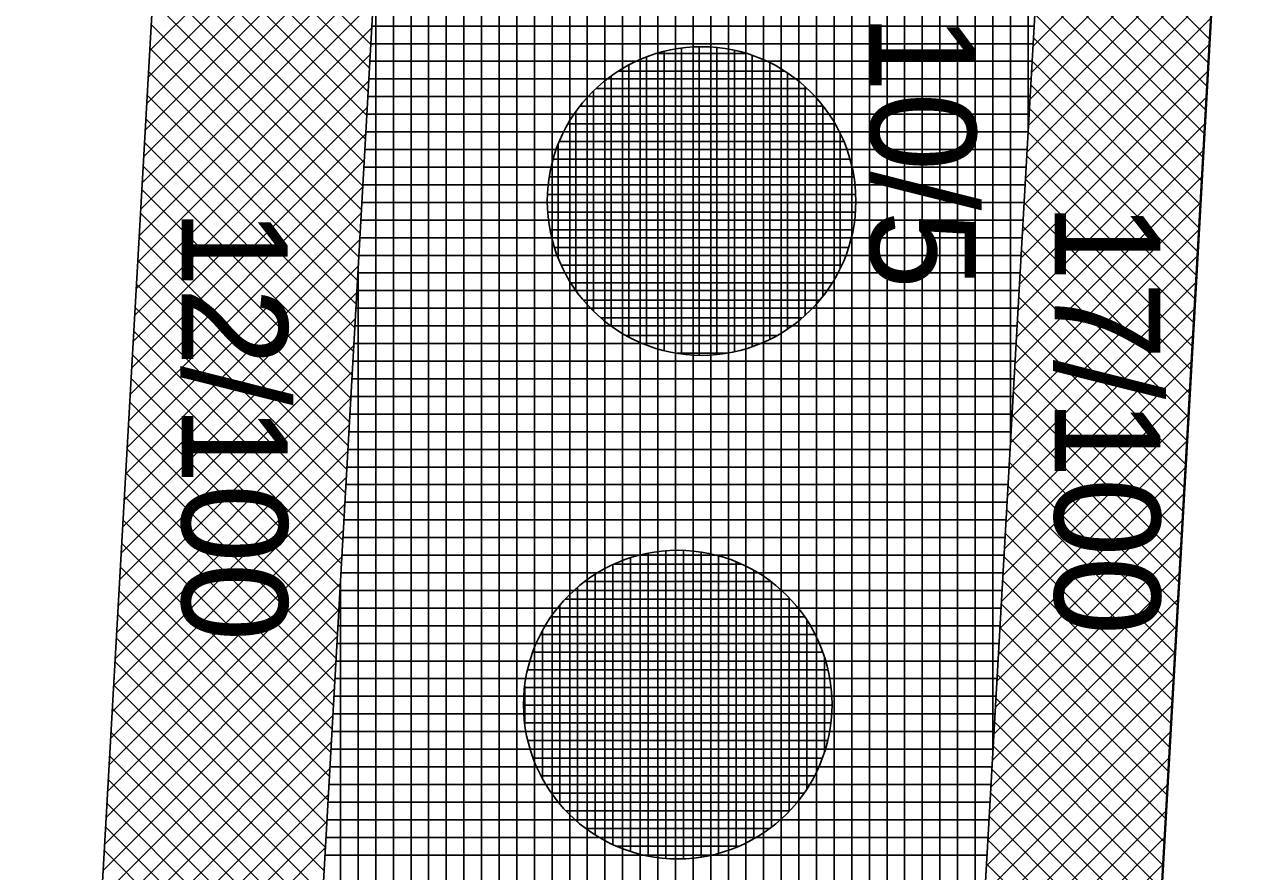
# Model space of a CAD drawing. Extents: x -565346 to -564154, y -1097386 to -1095620.
# Drawn here: x -564290.98 to -564277.2, y -1097022.58 to -1097012.97 of the extents above; entities that cross this region are included whole.
import ezdxf

# ---------------------------------------------------------------- set-up
doc = ezdxf.new("R2010")
doc.units = 0
for name, color, linetype in [('Vrstva 1', 7, 'Continuous'), ('Vrstva 13', 7, 'Continuous'), ('Vrstva 40', 7, 'Continuous'), ('Vrstva 41', 7, 'Continuous'), ('Vrstva 42', 7, 'Continuous'), ('Vrstva 43', 7, 'Continuous'), ('Vrstva 44', 7, 'Continuous')]:
    doc.layers.add(name, color=color, linetype=linetype)

msp = doc.modelspace()

# ---------------------------------------------------------------- linework, layer by layer
at = {"layer": 'Vrstva 1'}
msp.add_line((-564296.5, -1097135.53), (-564285.9, -1096948.97), dxfattribs=at)
at = {"layer": 'Vrstva 13'}
for q in [(-564269.4, -1096869.98), (-564284.61, -1097137.94)]:
    msp.add_line((-564277.71, -1097016.43), q, dxfattribs=at)
at = {"layer": 'Vrstva 41'}
for points in [[(-564296.782, -1097140.492), (-564294.286, -1097140.634), (-564282.373, -1096930.972), (-564284.87, -1096930.83)], [(-564272.899, -1096931.51), (-564274.888, -1096931.397), (-564286.791, -1097141.059), (-564284.798, -1097141.172)]]:
    msp.add_lwpolyline(points, close=True, dxfattribs=at)
at = {"layer": 'Vrstva 42'}
for p, q in [((-564286.898, -1097010.613), (-564289.554, -1097013.269)), ((-564289.415, -1097010.83), (-564287.045, -1097013.2)), ((-564286.915, -1097010.913), (-564289.571, -1097013.569)), ((-564289.43, -1097011.098), (-564287.06, -1097013.468)), ((-564277.416, -1097011.101), (-564279.533, -1097013.218)), ((-564286.932, -1097011.213), (-564289.588, -1097013.869)), ((-564279.421, -1097011.248), (-564277.532, -1097013.138)), ((-564289.446, -1097011.366), (-564287.076, -1097013.736)), ((-564286.949, -1097011.513), (-564289.605, -1097014.169)), ((-564277.433, -1097011.401), (-564279.55, -1097013.518)), ((-564279.437, -1097011.516), (-564277.547, -1097013.406)), ((-564289.461, -1097011.633), (-564287.091, -1097014.003)), ((-564277.45, -1097011.701), (-564279.567, -1097013.818)), ((-564279.452, -1097011.784), (-564277.562, -1097013.673)), ((-564286.966, -1097011.813), (-564289.622, -1097014.468)), ((-564289.476, -1097011.901), (-564287.106, -1097014.271)), ((-564277.467, -1097012.001), (-564279.584, -1097014.118)), ((-564279.467, -1097012.051), (-564277.577, -1097013.941)), ((-564286.983, -1097012.113), (-564289.639, -1097014.768)), ((-564289.491, -1097012.168), (-564287.121, -1097014.539)), ((-564277.484, -1097012.301), (-564279.601, -1097014.418)), ((-564279.482, -1097012.319), (-564277.592, -1097014.209)), ((-564287, -1097012.413), (-564289.656, -1097015.068)), ((-564289.507, -1097012.436), (-564287.136, -1097014.806)), ((-564277.501, -1097012.601), (-564279.618, -1097014.718)), ((-564279.497, -1097012.587), (-564277.608, -1097014.476)), ((-564287.017, -1097012.712), (-564289.673, -1097015.368)), ((-564289.522, -1097012.704), (-564287.152, -1097015.074)), ((-564277.518, -1097012.901), (-564279.635, -1097015.018)), ((-564279.513, -1097012.854), (-564277.623, -1097014.744)), ((-564287.035, -1097013.012), (-564289.69, -1097015.668)), ((-564289.537, -1097012.971), (-564287.167, -1097015.341)), ((-564279.528, -1097013.122), (-564277.638, -1097015.012)), ((-564287.052, -1097013.312), (-564289.707, -1097015.968)), ((-564289.552, -1097013.239), (-564287.182, -1097015.609)), ((-564277.535, -1097013.2), (-564279.652, -1097015.318)), ((-564279.543, -1097013.39), (-564277.653, -1097015.279)), ((-564289.567, -1097013.507), (-564287.197, -1097015.877)), ((-564277.552, -1097013.5), (-564279.669, -1097015.617)), ((-564287.069, -1097013.612), (-564289.724, -1097016.268)), ((-564279.558, -1097013.657), (-564277.668, -1097015.547)), ((-564289.583, -1097013.774), (-564287.212, -1097016.144)), ((-564277.569, -1097013.8), (-564279.686, -1097015.917)), ((-564287.086, -1097013.912), (-564289.741, -1097016.568)), ((-564279.573, -1097013.925), (-564277.684, -1097015.815)), ((-564289.598, -1097014.042), (-564287.228, -1097016.412)), ((-564277.586, -1097014.1), (-564279.703, -1097016.217)), ((-564287.103, -1097014.212), (-564289.758, -1097016.867)), ((-564279.588, -1097014.192), (-564277.699, -1097016.082)), ((-564289.613, -1097014.31), (-564287.243, -1097016.68)), ((-564277.603, -1097014.4), (-564279.72, -1097016.517)), ((-564287.12, -1097014.512), (-564289.775, -1097017.167)), ((-564279.604, -1097014.46), (-564277.714, -1097016.35)), ((-564289.628, -1097014.577), (-564287.258, -1097016.947)), ((-564287.137, -1097014.812), (-564289.792, -1097017.467)), ((-564277.62, -1097014.7), (-564279.737, -1097016.817)), ((-564279.619, -1097014.728), (-564277.729, -1097016.618)), ((-564289.643, -1097014.845), (-564287.273, -1097017.215)), ((-564277.637, -1097015), (-564279.755, -1097017.117)), ((-564279.634, -1097014.995), (-564277.744, -1097016.885)), ((-564287.154, -1097015.112), (-564289.809, -1097017.767)), ((-564289.659, -1097015.112), (-564287.289, -1097017.483)), ((-564289.674, -1097015.38), (-564287.304, -1097017.75)), ((-564277.654, -1097015.299), (-564279.772, -1097017.417)), ((-564279.649, -1097015.263), (-564277.76, -1097017.153)), ((-564287.171, -1097015.411), (-564289.826, -1097018.067)), ((-564289.689, -1097015.648), (-564287.319, -1097018.018)), ((-564277.671, -1097015.599), (-564279.789, -1097017.716)), ((-564279.664, -1097015.531), (-564277.775, -1097017.42)), ((-564287.188, -1097015.711), (-564289.843, -1097018.367)), ((-564289.704, -1097015.915), (-564287.334, -1097018.285)), ((-564277.688, -1097015.899), (-564279.806, -1097018.016)), ((-564279.68, -1097015.798), (-564277.79, -1097017.688)), ((-564287.205, -1097016.011), (-564289.86, -1097018.667)), ((-564279.695, -1097016.066), (-564277.805, -1097017.956)), ((-564289.719, -1097016.183), (-564287.349, -1097018.553)), ((-564277.705, -1097016.199), (-564279.823, -1097018.316)), ((-564287.222, -1097016.311), (-564289.878, -1097018.967)), ((-564279.71, -1097016.334), (-564277.82, -1097018.223)), ((-564289.735, -1097016.451), (-564287.365, -1097018.821)), ((-564287.239, -1097016.611), (-564289.895, -1097019.267)), ((-564277.722, -1097016.499), (-564279.84, -1097018.616)), ((-564279.725, -1097016.601), (-564277.835, -1097018.491)), ((-564289.75, -1097016.718), (-564287.38, -1097019.088)), ((-564277.739, -1097016.799), (-564279.857, -1097018.916)), ((-564279.74, -1097016.869), (-564277.851, -1097018.759)), ((-564287.256, -1097016.911), (-564289.912, -1097019.566)), ((-564289.765, -1097016.986), (-564287.395, -1097019.356)), ((-564277.756, -1097017.099), (-564279.874, -1097019.216)), ((-564279.756, -1097017.137), (-564277.866, -1097019.026)), ((-564287.273, -1097017.211), (-564289.929, -1097019.866)), ((-564289.78, -1097017.254), (-564287.41, -1097019.624)), ((-564277.773, -1097017.398), (-564279.891, -1097019.516)), ((-564279.771, -1097017.404), (-564277.881, -1097019.294)), ((-564287.29, -1097017.511), (-564289.946, -1097020.166)), ((-564289.795, -1097017.521), (-564287.425, -1097019.891)), ((-564277.79, -1097017.698), (-564279.908, -1097019.816)), ((-564279.786, -1097017.672), (-564277.896, -1097019.562)), ((-564287.307, -1097017.81), (-564289.963, -1097020.466)), ((-564289.811, -1097017.789), (-564287.441, -1097020.159)), ((-564277.808, -1097017.998), (-564279.925, -1097020.115)), ((-564279.801, -1097017.94), (-564277.911, -1097019.829)), ((-564287.324, -1097018.11), (-564289.98, -1097020.766)), ((-564289.826, -1097018.056), (-564287.456, -1097020.427)), ((-564279.816, -1097018.207), (-564277.927, -1097020.097)), ((-564287.341, -1097018.41), (-564289.997, -1097021.066)), ((-564289.841, -1097018.324), (-564287.471, -1097020.694)), ((-564277.825, -1097018.298), (-564279.942, -1097020.415)), ((-564279.832, -1097018.475), (-564277.942, -1097020.365)), ((-564289.856, -1097018.592), (-564287.486, -1097020.962)), ((-564277.842, -1097018.598), (-564279.959, -1097020.715)), ((-564287.358, -1097018.71), (-564290.014, -1097021.366)), ((-564279.847, -1097018.743), (-564277.957, -1097020.632)), ((-564289.871, -1097018.859), (-564287.501, -1097021.229)), ((-564277.859, -1097018.898), (-564279.976, -1097021.015)), ((-564287.375, -1097019.01), (-564290.031, -1097021.666)), ((-564279.862, -1097019.01), (-564277.972, -1097020.9)), ((-564289.887, -1097019.127), (-564287.517, -1097021.497)), ((-564277.876, -1097019.198), (-564279.993, -1097021.315)), ((-564287.392, -1097019.31), (-564290.048, -1097021.965)), ((-564279.877, -1097019.278), (-564277.987, -1097021.168)), ((-564289.902, -1097019.395), (-564287.532, -1097021.765)), ((-564277.893, -1097019.497), (-564280.01, -1097021.615)), ((-564287.409, -1097019.61), (-564290.065, -1097022.265)), ((-564279.892, -1097019.545), (-564278.003, -1097021.435)), ((-564289.917, -1097019.662), (-564287.547, -1097022.032)), ((-564287.426, -1097019.91), (-564290.082, -1097022.565)), ((-564277.91, -1097019.797), (-564280.027, -1097021.915)), ((-564279.908, -1097019.813), (-564278.018, -1097021.703)), ((-564289.932, -1097019.93), (-564287.562, -1097022.3)), ((-564289.947, -1097020.198), (-564287.577, -1097022.568)), ((-564277.927, -1097020.097), (-564280.044, -1097022.214)), ((-564279.923, -1097020.081), (-564278.033, -1097021.971)), ((-564287.443, -1097020.21), (-564290.099, -1097022.865)), ((-564289.963, -1097020.465), (-564287.593, -1097022.835)), ((-564277.944, -1097020.397), (-564280.061, -1097022.514)), ((-564279.938, -1097020.348), (-564278.048, -1097022.238)), ((-564287.461, -1097020.509), (-564290.116, -1097023.165)), ((-564279.953, -1097020.616), (-564278.063, -1097022.506)), ((-564289.978, -1097020.733), (-564287.608, -1097023.103)), ((-564277.961, -1097020.697), (-564280.078, -1097022.814)), ((-564287.478, -1097020.809), (-564290.133, -1097023.465)), ((-564279.968, -1097020.884), (-564278.079, -1097022.774)), ((-564289.993, -1097021), (-564287.623, -1097023.37)), ((-564277.978, -1097020.997), (-564280.095, -1097023.114)), ((-564287.495, -1097021.109), (-564290.15, -1097023.765)), ((-564279.984, -1097021.151), (-564278.094, -1097023.041)), ((-564290.008, -1097021.268), (-564287.638, -1097023.638)), ((-564277.995, -1097021.297), (-564280.112, -1097023.414)), ((-564287.512, -1097021.409), (-564290.167, -1097024.065)), ((-564279.999, -1097021.419), (-564278.109, -1097023.309)), ((-564290.023, -1097021.536), (-564287.653, -1097023.906)), ((-564287.529, -1097021.709), (-564290.184, -1097024.364)), ((-564278.012, -1097021.596), (-564280.129, -1097023.714)), ((-564280.014, -1097021.687), (-564278.124, -1097023.576)), ((-564290.039, -1097021.803), (-564287.669, -1097024.173)), ((-564278.029, -1097021.896), (-564280.146, -1097024.014)), ((-564280.029, -1097021.954), (-564278.139, -1097023.844)), ((-564287.546, -1097022.009), (-564290.201, -1097024.664)), ((-564290.054, -1097022.071), (-564287.684, -1097024.441)), ((-564278.046, -1097022.196), (-564280.163, -1097024.314)), ((-564280.044, -1097022.222), (-564278.154, -1097024.112)), ((-564287.563, -1097022.309), (-564290.218, -1097024.964)), ((-564290.069, -1097022.339), (-564287.699, -1097024.709)), ((-564278.063, -1097022.496), (-564280.18, -1097024.613)), ((-564280.06, -1097022.49), (-564278.17, -1097024.379))]:
    msp.add_line(p, q, dxfattribs=at)
at = {"layer": 'Vrstva 43'}
for p, q in [((-564279.59, -1097014.219), (-564279.59, -1096890.689)), ((-564279.79, -1097017.742), (-564279.79, -1096894.214)), ((-564279.99, -1097021.265), (-564279.99, -1096897.739)), ((-564280.19, -1097024.788), (-564280.19, -1096901.264)), ((-564280.39, -1097028.31), (-564280.39, -1096904.789)), ((-564282.19, -1097060.016), (-564282.19, -1096906.123)), ((-564281.99, -1097056.493), (-564281.99, -1096906.114)), ((-564281.79, -1097052.97), (-564281.79, -1096906.104)), ((-564281.59, -1097049.447), (-564281.59, -1096906.094)), ((-564281.39, -1097045.925), (-564281.39, -1096906.085)), ((-564281.19, -1097042.402), (-564281.19, -1096906.075)), ((-564280.99, -1097038.879), (-564280.99, -1096906.065)), ((-564280.79, -1097035.356), (-564280.79, -1096906.056)), ((-564280.59, -1097031.833), (-564280.59, -1096906.046)), ((-564282.39, -1097063.539), (-564282.39, -1096931.271)), ((-564282.59, -1097067.062), (-564282.59, -1096934.791)), ((-564282.79, -1097070.585), (-564282.79, -1096938.311)), ((-564282.99, -1097074.107), (-564282.99, -1096941.831)), ((-564283.19, -1097077.63), (-564283.19, -1096945.351)), ((-564283.39, -1097081.153), (-564283.39, -1096948.871)), ((-564283.59, -1097084.676), (-564283.59, -1096952.391)), ((-564283.79, -1097088.199), (-564283.79, -1096955.91)), ((-564283.99, -1097091.722), (-564283.99, -1096959.43)), ((-564284.19, -1097095.244), (-564284.19, -1096962.95)), ((-564284.39, -1097098.767), (-564284.39, -1096966.47)), ((-564284.59, -1097102.29), (-564284.59, -1096969.99)), ((-564284.79, -1097105.813), (-564284.79, -1096973.51)), ((-564284.99, -1097109.336), (-564284.99, -1096977.03)), ((-564285.19, -1097112.859), (-564285.19, -1096980.55)), ((-564285.39, -1097116.382), (-564285.39, -1096984.069)), ((-564285.59, -1097119.904), (-564285.59, -1096987.589)), ((-564285.79, -1097123.427), (-564285.79, -1096991.109)), ((-564285.99, -1097126.95), (-564285.99, -1096994.629)), ((-564286.19, -1097130.473), (-564286.19, -1096998.149)), ((-564286.39, -1097133.996), (-564286.39, -1097001.669)), ((-564286.59, -1097137.519), (-564286.59, -1097005.189)), ((-564286.79, -1097141.041), (-564286.79, -1097008.709)), ((-564286.99, -1097151.064), (-564286.99, -1097012.229)), ((-564287.033, -1097012.99), (-564279.52, -1097012.99)), ((-564287.045, -1097013.19), (-564279.532, -1097013.19)), ((-564287.056, -1097013.39), (-564279.543, -1097013.39)), ((-564287.067, -1097013.59), (-564279.554, -1097013.59)), ((-564287.079, -1097013.79), (-564279.566, -1097013.79)), ((-564287.09, -1097013.99), (-564279.577, -1097013.99)), ((-564287.101, -1097014.19), (-564279.588, -1097014.19)), ((-564287.113, -1097014.39), (-564279.6, -1097014.39)), ((-564287.124, -1097014.59), (-564279.611, -1097014.59)), ((-564287.136, -1097014.79), (-564279.622, -1097014.79)), ((-564287.147, -1097014.99), (-564279.634, -1097014.99)), ((-564287.158, -1097015.19), (-564279.645, -1097015.19)), ((-564287.17, -1097015.39), (-564279.656, -1097015.39)), ((-564287.181, -1097015.59), (-564279.668, -1097015.59)), ((-564287.192, -1097015.79), (-564279.679, -1097015.79)), ((-564287.19, -1097151.053), (-564287.19, -1097015.748)), ((-564287.204, -1097015.99), (-564279.691, -1097015.99)), ((-564287.215, -1097016.19), (-564279.702, -1097016.19)), ((-564287.226, -1097016.39), (-564279.713, -1097016.39)), ((-564287.238, -1097016.59), (-564279.725, -1097016.59)), ((-564287.249, -1097016.79), (-564279.736, -1097016.79)), ((-564287.261, -1097016.99), (-564279.747, -1097016.99)), ((-564287.272, -1097017.19), (-564279.759, -1097017.19)), ((-564287.283, -1097017.39), (-564279.77, -1097017.39)), ((-564287.295, -1097017.59), (-564279.781, -1097017.59)), ((-564287.306, -1097017.79), (-564279.793, -1097017.79)), ((-564287.317, -1097017.99), (-564279.804, -1097017.99)), ((-564287.329, -1097018.19), (-564279.815, -1097018.19)), ((-564287.34, -1097018.39), (-564279.827, -1097018.39)), ((-564287.351, -1097018.59), (-564279.838, -1097018.59)), ((-564287.363, -1097018.79), (-564279.85, -1097018.79)), ((-564287.374, -1097018.99), (-564279.861, -1097018.99)), ((-564287.386, -1097019.19), (-564279.872, -1097019.19)), ((-564287.39, -1097151.606), (-564287.39, -1097019.268)), ((-564287.397, -1097019.39), (-564279.884, -1097019.39)), ((-564287.408, -1097019.59), (-564279.895, -1097019.59)), ((-564287.42, -1097019.79), (-564279.906, -1097019.79)), ((-564287.431, -1097019.99), (-564279.918, -1097019.99)), ((-564287.442, -1097020.19), (-564279.929, -1097020.19)), ((-564287.454, -1097020.39), (-564279.94, -1097020.39)), ((-564287.465, -1097020.59), (-564279.952, -1097020.59)), ((-564287.476, -1097020.79), (-564279.963, -1097020.79)), ((-564287.488, -1097020.99), (-564279.974, -1097020.99)), ((-564287.499, -1097021.19), (-564279.986, -1097021.19)), ((-564287.511, -1097021.39), (-564279.997, -1097021.39)), ((-564287.522, -1097021.59), (-564280.008, -1097021.59)), ((-564287.533, -1097021.79), (-564280.02, -1097021.79)), ((-564287.545, -1097021.99), (-564280.031, -1097021.99)), ((-564287.556, -1097022.19), (-564280.043, -1097022.19)), ((-564287.567, -1097022.39), (-564280.054, -1097022.39))]:
    msp.add_line(p, q, dxfattribs=at)
msp.add_lwpolyline([(-564283.37, -1096906.18), (-564284.87, -1096930.83), (-564282.373, -1096930.972), (-564294.286, -1097140.634), (-564296.782, -1097140.492), (-564297.42, -1097150.37), (-564294.347, -1097150.646), (-564303.226, -1097307.04), (-564304.096, -1097322.37), (-564304.399, -1097332.838), (-564302.848, -1097333.175), (-564297.082, -1097322.329), (-564293.197, -1097253.877), (-564289.027, -1097180.417), (-564287.358, -1097151.043), (-564285.364, -1097151.156), (-564284.798, -1097141.172), (-564286.791, -1097141.059), (-564274.888, -1096931.397), (-564272.899, -1096931.51), (-564271.475, -1096906.55)], dxfattribs=at)
at = {"layer": 'Vrstva 44'}
for p, q in [((-564283.8, -1097013.3), (-564282.786, -1097013.3)), ((-564283.72, -1097016.67), (-564283.72, -1097013.278)), ((-564283.52, -1097016.709), (-564283.52, -1097013.241)), ((-564283.32, -1097016.723), (-564283.32, -1097013.226)), ((-564283.12, -1097016.714), (-564283.12, -1097013.233)), ((-564282.92, -1097016.682), (-564282.92, -1097013.265)), ((-564284.12, -1097016.516), (-564284.12, -1097013.433)), ((-564283.92, -1097016.607), (-564283.92, -1097013.34)), ((-564282.72, -1097016.626), (-564282.72, -1097013.323)), ((-564282.52, -1097016.543), (-564282.52, -1097013.407)), ((-564284.32, -1097016.389), (-564284.32, -1097013.558)), ((-564284.236, -1097013.5), (-564282.353, -1097013.5)), ((-564282.32, -1097016.425), (-564282.32, -1097013.52)), ((-564284.52, -1097016.222), (-564284.52, -1097013.727)), ((-564284.493, -1097013.7), (-564282.097, -1097013.7)), ((-564282.12, -1097016.271), (-564282.12, -1097013.679)), ((-564284.72, -1097015.988), (-564284.72, -1097013.961)), ((-564284.674, -1097013.9), (-564281.915, -1097013.9)), ((-564281.92, -1097016.055), (-564281.92, -1097013.893)), ((-564284.809, -1097014.1), (-564281.78, -1097014.1)), ((-564281.72, -1097015.738), (-564281.72, -1097014.214)), ((-564284.92, -1097015.616), (-564284.92, -1097014.332)), ((-564284.907, -1097014.3), (-564281.68, -1097014.3)), ((-564284.977, -1097014.5), (-564281.612, -1097014.5)), ((-564285.022, -1097014.7), (-564281.568, -1097014.7)), ((-564285.042, -1097014.9), (-564281.547, -1097014.9)), ((-564285.038, -1097015.1), (-564281.549, -1097015.1)), ((-564285.012, -1097015.3), (-564281.576, -1097015.3)), ((-564284.962, -1097015.5), (-564281.627, -1097015.5)), ((-564284.886, -1097015.7), (-564281.703, -1097015.7)), ((-564284.777, -1097015.9), (-564281.81, -1097015.9)), ((-564284.633, -1097016.1), (-564281.957, -1097016.1)), ((-564284.433, -1097016.3), (-564282.155, -1097016.3)), ((-564284.147, -1097016.5), (-564282.441, -1097016.5)), ((-564283.572, -1097016.7), (-564283.006, -1097016.7)), ((-564283.7, -1097022.427), (-564283.7, -1097018.94)), ((-564283.5, -1097022.431), (-564283.5, -1097018.937)), ((-564283.3, -1097022.413), (-564283.3, -1097018.956)), ((-564284.3, -1097022.27), (-564284.3, -1097019.098)), ((-564284.282, -1097019.09), (-564282.846, -1097019.09)), ((-564284.1, -1097022.348), (-564284.1, -1097019.02)), ((-564283.9, -1097022.4), (-564283.9, -1097018.968)), ((-564283.1, -1097022.371), (-564283.1, -1097018.999)), ((-564282.9, -1097022.301), (-564282.9, -1097019.066)), ((-564284.5, -1097022.162), (-564284.5, -1097019.206)), ((-564282.7, -1097022.204), (-564282.7, -1097019.164)), ((-564284.7, -1097022.013), (-564284.7, -1097019.355)), ((-564284.621, -1097019.29), (-564282.509, -1097019.29)), ((-564282.5, -1097022.072), (-564282.5, -1097019.297)), ((-564284.841, -1097019.49), (-564282.287, -1097019.49)), ((-564282.3, -1097021.892), (-564282.3, -1097019.476)), ((-564284.9, -1097021.814), (-564284.9, -1097019.556)), ((-564285.003, -1097019.69), (-564282.124, -1097019.69)), ((-564282.1, -1097021.639), (-564282.1, -1097019.728)), ((-564285.122, -1097019.89), (-564282.007, -1097019.89)), ((-564285.1, -1097021.52), (-564285.1, -1097019.849)), ((-564285.21, -1097020.09), (-564281.92, -1097020.09)), ((-564281.9, -1097021.219), (-564281.9, -1097020.143)), ((-564285.268, -1097020.29), (-564281.86, -1097020.29)), ((-564285.3, -1097020.899), (-564285.3, -1097020.476)), ((-564285.301, -1097020.49), (-564281.826, -1097020.49)), ((-564285.312, -1097020.69), (-564281.816, -1097020.69)), ((-564285.301, -1097020.89), (-564281.828, -1097020.89)), ((-564285.266, -1097021.09), (-564281.864, -1097021.09)), ((-564285.204, -1097021.29), (-564281.923, -1097021.29)), ((-564285.115, -1097021.49), (-564282.013, -1097021.49)), ((-564284.996, -1097021.69), (-564282.134, -1097021.69)), ((-564284.83, -1097021.89), (-564282.298, -1097021.89)), ((-564284.603, -1097022.09), (-564282.523, -1097022.09)), ((-564284.256, -1097022.29), (-564282.874, -1097022.29))]:
    msp.add_line(p, q, dxfattribs=at)
for centre in [(-564283.294, -1097014.974), (-564283.564, -1097020.684)]:
    msp.add_circle(centre, 1.75, dxfattribs=at)

# ---------------------------------------------------------------- texts
at = {"layer": 'Vrstva 40'}
for s, p in [('10/5', (-564281.38, -1097012.85)), ('12/100', (-564289.19, -1097015.06)), ('17/100', (-564279.29, -1097014.99))]:
    msp.add_text(s, height=1.2, rotation=270, dxfattribs=at).set_placement(p)

doc.saveas('drawing.dxf')
